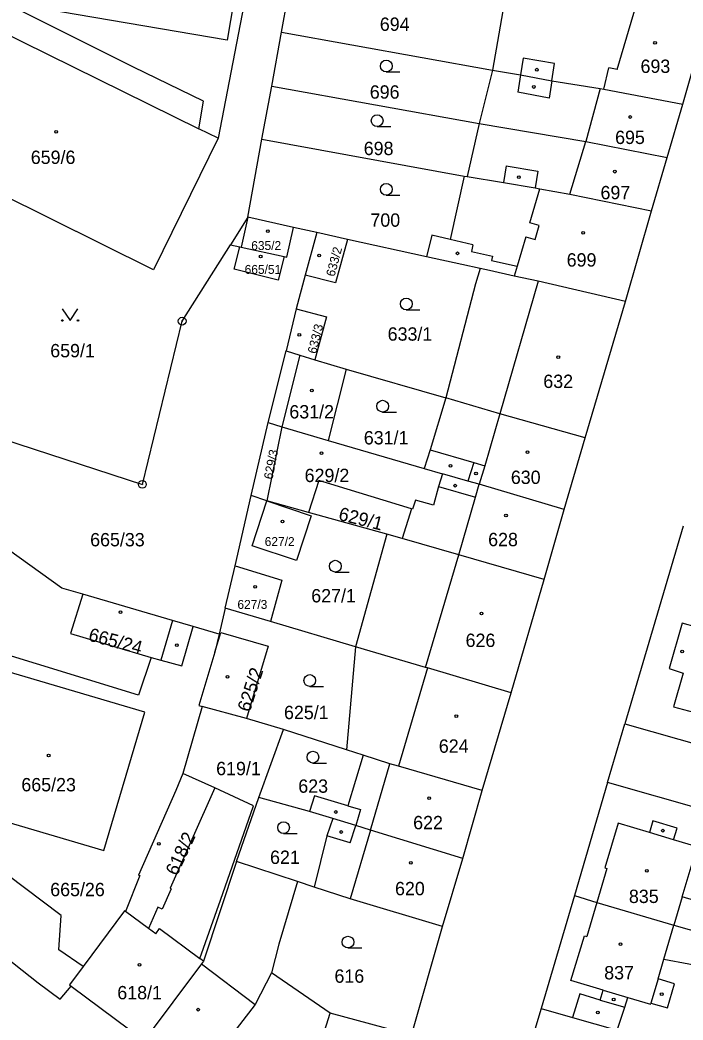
# Model space of a CAD drawing. Extents: x -733394 to -722299, y -1082822 to -1075049.
# Drawn here: x -728092.9 to -728008.4, y -1079541.3 to -1079413.8 of the extents above; entities that cross this region are included whole.
import ezdxf

# ---------------------------------------------------------------- set-up
doc = ezdxf.new("R2010")
doc.units = 0
for name, color, linetype in [('Hranice parcel', 7, 'Continuous'), ('Parcelní čísla', 7, 'Continuous'), ('Vnitřní kresba', 7, 'Continuous'), ('Značky bodu BP', 7, 'Continuous'), ('Značky budov', 7, 'Continuous'), ('Značky kultur', 7, 'Continuous')]:
    doc.layers.add(name, color=color, linetype=linetype)

msp = doc.modelspace()

# ---------------------------------------------------------------- linework, layer by layer
at = {"layer": 'Hranice parcel'}
for p, q in [((-728059.54, -1079415.39), (-728057.23, -1079402.73)), ((-728030.41, -1079407.25), (-728032.64, -1079420.22)), ((-728008.41, -1079424.56), (-728005.12, -1079413.02)), ((-728060.8, -1079422.26), (-728059.54, -1079415.39)), ((-728059.54, -1079415.39), (-728032.64, -1079420.22)), ((-728032.64, -1079420.22), (-728034.34, -1079427.03)), ((-728062.04, -1079429.05), (-728060.8, -1079422.26)), ((-728060.8, -1079422.26), (-728034.34, -1079427.03)), ((-728010.4, -1079431.36), (-728008.41, -1079424.56)), ((-728034.34, -1079427.03), (-728035.87, -1079433.79)), ((-728063.85, -1079438.98), (-728062.04, -1079429.05)), ((-728062.04, -1079429.05), (-728036.25, -1079433.73)), ((-728012.39, -1079438.16), (-728010.4, -1079431.36)), ((-728036.25, -1079433.73), (-728035.87, -1079433.79)), ((-728063.85, -1079438.98), (-728066.07, -1079442.48)), ((-728058.04, -1079440.27), (-728063.85, -1079438.98)), ((-728015.72, -1079449.72), (-728012.39, -1079438.16)), ((-728055.06, -1079440.93), (-728058.04, -1079440.27)), ((-728055.06, -1079440.93), (-728056.54, -1079446.35)), ((-728051.14, -1079441.83), (-728055.06, -1079440.93)), ((-728066.07, -1079442.48), (-728064.86, -1079442.75)), ((-728041.06, -1079444.01), (-728051.14, -1079441.83)), ((-728056.54, -1079446.35), (-728057.68, -1079450.65)), ((-728057.68, -1079450.65), (-728058.96, -1079456)), ((-728020.83, -1079467.1), (-728015.72, -1079449.72)), ((-728061.25, -1079465.15), (-728058.96, -1079456)), ((-728055.32, -1079457.16), (-728051.3, -1079458.34)), ((-728051.3, -1079458.34), (-728053.62, -1079467.41)), ((-728051.3, -1079458.34), (-728038.6, -1079462.01)), ((-728063.42, -1079474.44), (-728061.25, -1079465.15)), ((-728059.51, -1079465.69), (-728061.43, -1079475.11)), ((-728061.25, -1079465.15), (-728059.51, -1079465.69)), ((-728059.51, -1079465.69), (-728053.62, -1079467.41)), ((-728023.51, -1079476.21), (-728020.83, -1079467.1)), ((-728053.62, -1079467.41), (-728041.36, -1079471.01)), ((-728041.36, -1079471.01), (-728039.01, -1079471.68)), ((-728065.46, -1079483.42), (-728063.42, -1079474.44)), ((-728061.43, -1079475.11), (-728063.42, -1079474.44)), ((-728056.11, -1079476.59), (-728061.43, -1079475.11)), ((-728042.99, -1079476.15), (-728044.19, -1079479.92)), ((-728026.09, -1079485.15), (-728023.51, -1079476.21)), ((-728046.11, -1079479.38), (-728056.11, -1079476.59)), ((-728008.34, -1079478.34), (-728015.77, -1079503.54)), ((-728046.11, -1079479.38), (-728050.14, -1079493.71)), ((-728044.19, -1079479.92), (-728046.11, -1079479.38)), ((-728066.72, -1079488.81), (-728065.46, -1079483.42)), ((-728030.29, -1079499.59), (-728026.09, -1079485.15)), ((-728066.72, -1079488.81), (-728067.5, -1079492.12)), ((-728060.97, -1079490.51), (-728066.72, -1079488.81)), ((-728067.5, -1079492.12), (-728070.81, -1079491.15)), ((-728050.14, -1079493.71), (-728060.97, -1079490.51)), ((-728067.5, -1079492.12), (-728068.03, -1079494.42)), ((-728050.14, -1079493.71), (-728051.28, -1079506.84)), ((-728033.96, -1079512.04), (-728030.29, -1079499.59)), ((-728069.65, -1079501.33), (-728072.14, -1079509.87)), ((-728064.02, -1079502.87), (-728069.65, -1079501.33)), ((-728059.3, -1079504.24), (-728064.02, -1079502.87)), ((-728062.43, -1079512.92), (-728059.3, -1079504.24)), ((-728051.28, -1079506.84), (-728059.3, -1079504.24)), ((-728017.99, -1079511.01), (-728015.77, -1079503.54)), ((-728015.77, -1079503.54), (-728000.58, -1079507.88)), ((-728049.15, -1079507.53), (-728051.28, -1079506.84)), ((-728068.03, -1079511.68), (-728072.14, -1079509.87)), ((-728017.99, -1079511.01), (-728022.19, -1079525.42)), ((-727991.5, -1079518.54), (-728017.99, -1079511.01)), ((-728065.27, -1079521.06), (-728062.43, -1079512.92)), ((-728056, -1079514.69), (-728062.43, -1079512.92)), ((-728036.43, -1079520.68), (-728033.96, -1079512.04)), ((-728053.01, -1079515.6), (-728056, -1079514.69)), ((-728039.05, -1079529.35), (-728036.43, -1079520.68)), ((-728065.27, -1079521.06), (-728069.51, -1079533.79)), ((-728057.5, -1079523.64), (-728065.27, -1079521.06)), ((-728055.38, -1079524.34), (-728057.5, -1079523.64)), ((-728022.19, -1079525.42), (-728026.47, -1079539.81)), ((-728022.19, -1079525.42), (-728019.36, -1079526.31)), ((-728042.99, -1079543.21), (-728039.05, -1079529.35)), ((-728086.35, -1079536.96), (-728077.06, -1079543.87)), ((-728026.47, -1079539.81), (-728034.91, -1079568.34))]:
    msp.add_line(p, q, dxfattribs=at)
for points in [[(-728060.74, -1079382.5), (-728066.46, -1079416.4), (-728091.97, -1079412.09), (-728093.78, -1079411.16), (-728093.49, -1079409.47), (-728103.32, -1079404.57), (-728098.46, -1079375.94)], [(-728060.74, -1079382.5), (-728060.36, -1079382.57), (-728058.73, -1079382.86), (-728067.64, -1079428.92)], [(-728067.64, -1079428.92), (-728070.07, -1079427.71), (-728069.49, -1079424.19), (-728078.41, -1079419.84), (-728099.94, -1079409.08)], [(-728032.64, -1079420.22), (-728029.09, -1079420.84), (-728025.08, -1079421.58), (-728018.94, -1079422.59), (-728018.47, -1079422.66), (-728008.41, -1079424.56)], [(-728229.13, -1079423.73), (-728221.79, -1079430.48), (-728203.32, -1079447.23), (-728193.67, -1079457.97), (-728191.35, -1079459.69), (-728177.72, -1079466.23), (-728162.47, -1079478), (-728152.17, -1079489.27), (-728122.96, -1079511.29), (-728116.15, -1079516.34), (-728090.56, -1079536.55), (-728087.78, -1079538.63), (-728086.35, -1079536.96)], [(-728034.34, -1079427.03), (-728020.76, -1079429.35), (-728010.4, -1079431.36)], [(-728067.64, -1079428.92), (-728075.85, -1079445.67), (-728095.56, -1079435.91), (-728096.43, -1079437.2)], [(-728036.25, -1079433.73), (-728038.06, -1079441.82), (-728040.4, -1079441.28), (-728041.06, -1079444.01)], [(-728035.87, -1079433.79), (-728031.27, -1079434.57), (-728027.23, -1079435.25), (-728026.64, -1079435.35), (-728022.79, -1079436.04), (-728012.39, -1079438.16)], [(-728059.22, -1079444), (-728058.88, -1079444.08), (-728058.04, -1079440.27)], [(-728119.41, -1079456.75), (-728118.55, -1079458.84), (-728106.81, -1079463.37), (-728095.13, -1079467.2), (-728077.29, -1079473.02), (-728072.22, -1079452.22), (-728066.07, -1079442.48)], [(-728059.22, -1079444), (-728059.97, -1079447.01), (-728065.58, -1079445.59), (-728064.86, -1079442.75)], [(-728064.86, -1079442.75), (-728064.69, -1079442.79), (-728059.22, -1079444)], [(-728051.14, -1079441.83), (-728052.66, -1079447.36), (-728056.54, -1079446.35)], [(-728034.23, -1079445.5), (-728036.56, -1079444.99), (-728041.06, -1079444.01)], [(-728034.23, -1079445.5), (-728034.82, -1079447.48), (-728038.6, -1079462.01)], [(-728015.72, -1079449.72), (-728026.85, -1079447.11), (-728029.9, -1079446.5), (-728033.02, -1079445.77), (-728034.23, -1079445.5)], [(-728057.68, -1079450.65), (-728053.81, -1079451.67), (-728055.32, -1079457.16)], [(-728058.96, -1079456), (-728057.22, -1079456.57), (-728055.32, -1079457.16)], [(-728038.6, -1079462.01), (-728040.6, -1079468.64), (-728041.36, -1079471.01)], [(-728020.83, -1079467.1), (-728031.71, -1079464.05), (-728038.6, -1079462.01)], [(-728084.89, -1079487.02), (-728087.54, -1079486.24), (-728118.29, -1079464.2)], [(-728039.01, -1079471.68), (-728039.53, -1079473.31), (-728040.18, -1079475.67), (-728042.49, -1079475.05), (-728042.85, -1079476.2), (-728042.99, -1079476.15)], [(-728023.51, -1079476.21), (-728034.34, -1079473.01), (-728035.79, -1079472.6), (-728039.01, -1079471.68)], [(-728042.99, -1079476.15), (-728054.8, -1079472.53), (-728056.11, -1079476.59)], [(-728061.43, -1079475.11), (-728055.76, -1079477.01), (-728057.66, -1079482.72), (-728063.31, -1079480.86), (-728061.43, -1079475.11)], [(-727997.25, -1079477.64), (-728001.22, -1079492.64), (-728006.62, -1079491.08), (-728006.66, -1079491.22), (-728008.49, -1079490.7), (-728010.15, -1079496.5), (-728008.34, -1079497.06), (-728009.57, -1079501.35), (-728003.85, -1079502.92), (-728003.77, -1079502.6), (-727999.4, -1079503.85)], [(-728026.09, -1079485.15), (-728036.95, -1079481.99), (-728044.19, -1079479.92)], [(-728065.46, -1079483.42), (-728059.51, -1079485.22), (-728060.97, -1079490.51)], [(-728084.89, -1079487.02), (-728086.43, -1079492.04), (-728076.18, -1079495.07)], [(-728070.81, -1079491.15), (-728073.44, -1079490.37), (-728084.89, -1079487.02)], [(-728076.18, -1079495.07), (-728074.92, -1079495.42), (-728072.27, -1079496.14), (-728070.81, -1079491.15)], [(-728076.18, -1079495.07), (-728077.78, -1079499.9), (-728103.82, -1079491.9), (-728105.01, -1079492.26), (-728105.77, -1079493.09), (-728108.15, -1079500.84), (-728107.91, -1079502.04), (-728107.05, -1079502.93), (-728100.17, -1079504.72)], [(-728068.03, -1079494.42), (-728067.27, -1079491.89), (-728061.25, -1079493.65), (-728064.02, -1079502.87)], [(-728030.29, -1079499.59), (-728040.96, -1079496.42), (-728041.18, -1079496.36), (-728050.14, -1079493.71)], [(-728068.03, -1079494.42), (-728070.08, -1079501.21), (-728069.65, -1079501.33)], [(-728101.06, -1079507.54), (-728098.27, -1079508.37), (-728100.07, -1079514.4), (-728082.21, -1079519.68), (-728076.98, -1079502.03), (-728094.8, -1079496.78), (-728097.41, -1079505.49), (-728100.17, -1079504.72)], [(-728049.15, -1079507.53), (-728051.09, -1079513.98), (-728055.34, -1079512.72), (-728056, -1079514.69)], [(-728033.96, -1079512.04), (-728044.63, -1079508.95), (-728045.75, -1079508.63), (-728049.15, -1079507.53)], [(-728072.14, -1079509.87), (-728073.01, -1079512.04), (-728077.78, -1079522.8), (-728077.62, -1079522.86), (-728079.43, -1079527.43)], [(-728068.03, -1079511.68), (-728073.74, -1079524.46), (-728073.61, -1079524.56), (-728074.75, -1079527.14), (-728075.3, -1079526.9), (-728076.51, -1079529.6), (-728079.43, -1079527.43)], [(-728069.51, -1079533.79), (-728069.95, -1079533.46), (-728067.33, -1079525.99), (-728063.11, -1079513.97), (-728068.03, -1079511.68)], [(-728084.82, -1079534.44), (-728087.92, -1079532.35), (-728087.63, -1079527.96), (-728108.12, -1079512.53)], [(-728053.01, -1079515.6), (-728053.76, -1079517.82), (-728055.38, -1079524.34)], [(-728036.43, -1079520.68), (-728048.2, -1079517.07), (-728050.09, -1079516.49), (-728053.01, -1079515.6)], [(-727997.07, -1079532.74), (-727996.18, -1079529.22), (-728008.48, -1079525.6), (-728006.59, -1079519.2), (-728009.58, -1079518.31), (-728009.14, -1079516.82), (-728012.21, -1079515.9), (-728012.65, -1079517.39), (-728016.63, -1079516.21), (-728018.35, -1079521.9), (-728018.09, -1079521.98), (-728019.36, -1079526.31)], [(-728057.5, -1079523.64), (-728059.88, -1079531.62), (-728060.81, -1079535.26)], [(-728039.05, -1079529.35), (-728050.82, -1079525.84), (-728055.38, -1079524.34)], [(-728019.36, -1079526.31), (-728009.54, -1079529.21), (-728005.65, -1079530.31), (-728000.36, -1079531.84), (-727997.07, -1079532.74)], [(-728079.43, -1079527.43), (-728079.56, -1079527.38), (-728084.82, -1079534.44)], [(-728016.76, -1079542.57), (-728015.81, -1079539.66), (-728015.4, -1079538.4), (-728012.5, -1079539.26), (-728012.46, -1079539.13), (-728010.37, -1079539.74), (-728009.46, -1079536.65), (-728011.55, -1079536.03), (-728010.81, -1079533.53), (-728001.25, -1079535.29), (-727995.6, -1079536.93), (-727994.39, -1079533.47)], [(-728084.82, -1079534.44), (-728086.59, -1079536.81), (-728086.35, -1079536.96)], [(-728069.51, -1079533.79), (-728069.74, -1079534.1), (-728077.06, -1079543.87)], [(-728060.81, -1079535.26), (-728062.91, -1079539.29), (-728064.9, -1079541.91), (-728070.28, -1079549.02)], [(-728042.99, -1079543.21), (-728053.33, -1079540.39), (-728060.81, -1079535.26)], [(-728026.47, -1079539.81), (-728022.47, -1079540.95), (-728016.76, -1079542.57)]]:
    msp.add_lwpolyline(points, dxfattribs=at)
at = {"layer": 'Vnitřní kresba'}
for p, q in [((-728016.75, -1079420.14), (-728014.08, -1079411.08)), ((-728101.5, -1079412.26), (-728070.07, -1079427.71)), ((-728028.75, -1079418.69), (-728029.09, -1079420.84)), ((-728024.74, -1079419.38), (-728028.75, -1079418.69)), ((-728025.08, -1079421.58), (-728024.74, -1079419.38)), ((-728018.47, -1079422.66), (-728017.83, -1079419.93)), ((-728016.75, -1079420.14), (-728017.83, -1079419.93)), ((-728029.09, -1079420.84), (-728029.43, -1079423.04)), ((-728025.08, -1079421.58), (-728025.42, -1079423.8)), ((-728018.94, -1079422.59), (-728020.76, -1079429.35)), ((-728025.42, -1079423.8), (-728029.43, -1079423.04)), ((-728022.79, -1079436.04), (-728020.76, -1079429.35)), ((-728030.93, -1079432.44), (-728031.27, -1079434.57)), ((-728030.93, -1079432.44), (-728026.9, -1079433.1)), ((-728026.9, -1079433.1), (-728027.23, -1079435.25)), ((-728027.91, -1079439.7), (-728026.64, -1079435.35)), ((-728063.85, -1079438.98), (-728064.69, -1079442.79)), ((-728026.7, -1079440.05), (-728027.91, -1079439.7)), ((-728027.23, -1079441.82), (-728026.7, -1079440.05)), ((-728028.42, -1079441.47), (-728029.51, -1079445.23)), ((-728028.42, -1079441.47), (-728027.23, -1079441.82)), ((-728035.15, -1079442.49), (-728038.06, -1079441.82)), ((-728035.15, -1079442.49), (-728035.35, -1079443.33)), ((-728035.35, -1079443.33), (-728032.65, -1079443.95)), ((-728032.65, -1079443.95), (-728032.78, -1079444.5)), ((-728032.78, -1079444.5), (-728029.51, -1079445.23)), ((-728029.51, -1079445.23), (-728029.9, -1079446.5)), ((-728026.85, -1079447.11), (-728031.71, -1079464.05)), ((-728057.22, -1079456.57), (-728059.51, -1079465.69)), ((-728031.71, -1079464.05), (-728033.65, -1079470.65)), ((-728040.6, -1079468.64), (-728035.02, -1079470.25)), ((-728035.02, -1079470.25), (-728035.79, -1079472.6)), ((-728035.02, -1079470.25), (-728033.65, -1079470.65)), ((-728033.65, -1079470.65), (-728034.34, -1079473.01)), ((-728039.53, -1079473.31), (-728034.82, -1079474.67)), ((-728034.82, -1079474.67), (-728034.34, -1079473.01)), ((-728036.95, -1079481.99), (-728034.82, -1079474.67)), ((-728041.18, -1079496.36), (-728036.95, -1079481.99)), ((-728073.44, -1079490.37), (-728074.92, -1079495.42)), ((-728040.96, -1079496.42), (-728044.63, -1079508.95)), ((-728048.2, -1079517.07), (-728045.75, -1079508.63)), ((-728051.09, -1079513.98), (-728049.48, -1079514.46)), ((-728049.48, -1079514.46), (-728050.09, -1079516.49)), ((-728050.81, -1079518.68), (-728050.09, -1079516.49)), ((-728050.81, -1079518.68), (-728053.76, -1079517.82)), ((-728048.2, -1079517.07), (-728050.82, -1079525.84)), ((-728009.58, -1079518.31), (-728012.65, -1079517.39)), ((-728008.48, -1079525.6), (-728009.54, -1079529.21)), ((-728019.36, -1079526.31), (-728020.63, -1079530.62)), ((-728075.58, -1079530.28), (-728076.51, -1079529.6)), ((-728075.58, -1079530.28), (-728075.09, -1079529.6)), ((-728075.09, -1079529.6), (-728069.95, -1079533.46)), ((-728010.81, -1079533.53), (-728009.54, -1079529.21)), ((-728022.68, -1079536.24), (-728020.93, -1079530.54)), ((-728020.93, -1079530.54), (-728020.63, -1079530.62)), ((-728069.74, -1079534.1), (-728062.91, -1079539.29)), ((-728011.55, -1079536.03), (-728012.46, -1079539.13)), ((-728018.56, -1079537.46), (-728022.68, -1079536.24)), ((-728021.54, -1079537.94), (-728022.47, -1079540.95)), ((-728018.92, -1079538.73), (-728021.54, -1079537.94)), ((-728018.92, -1079538.73), (-728018.56, -1079537.46)), ((-728018.56, -1079537.46), (-728015.4, -1079538.4)), ((-728018.92, -1079538.73), (-728015.81, -1079539.66)), ((-728055.67, -1079547.63), (-728053.33, -1079540.39))]:
    msp.add_line(p, q, dxfattribs=at)
at = {"layer": 'Značky bodu BP'}
for centre, radius in [((-728072.22, -1079452.22), 0.5), ((-728072.22, -1079452.22), 0.0303), ((-728077.29, -1079473.02), 0.5), ((-728077.29, -1079473.02), 0.0303)]:
    msp.add_circle(centre, radius, dxfattribs=at)
at = {"layer": 'Značky budov'}
for centre in [(-728011.94, -1079416.77), (-728027.01, -1079420.18), (-728027.4, -1079422.38), (-728015.11, -1079426.21), (-728088.28, -1079428.1), (-728029.29, -1079433.89), (-728017.08, -1079433.17), (-728061.3, -1079440.76), (-728021.1, -1079440.96), (-728062.21, -1079443.98), (-728054.75, -1079443.87), (-728037.12, -1079443.58), (-728057.28, -1079453.97), (-728024.27, -1079456.81), (-728055.7, -1079461.07), (-728054.46, -1079469.04), (-728028.21, -1079468.91), (-728038.01, -1079470.67), (-728034.76, -1079471.65), (-728037.42, -1079473.19), (-728030.94, -1079476.99), (-728059.43, -1079477.75), (-728062.91, -1079486.09), (-728080.08, -1079489.32), (-728034.07, -1079489.49), (-728072.88, -1079493.5), (-728008.49, -1079494.31), (-728066.42, -1079497.54), (-728037.27, -1079502.56), (-728089.23, -1079507.58), (-728040.73, -1079513), (-728052.61, -1079514.77), (-728010.94, -1079517.15), (-728051.94, -1079517.32), (-728075.19, -1079518.84), (-728043.06, -1079521.25), (-728012.99, -1079522.26), (-728016.34, -1079531.6), (-728077.66, -1079534.24), (-728017.21, -1079538.65), (-728011.09, -1079538), (-728070.16, -1079539.96), (-728019.23, -1079540.32)]:
    msp.add_circle(centre, 0.175, dxfattribs=at)
at = {"layer": 'Značky kultur'}
for p, q in [((-728046.2, -1079420.47), (-728044.45, -1079420.47)), ((-728047.36, -1079427.43), (-728045.61, -1079427.43)), ((-728046.2, -1079436.17), (-728044.45, -1079436.17)), ((-728043.65, -1079450.78), (-728041.9, -1079450.78)), ((-728046.66, -1079463.81), (-728044.91, -1079463.81)), ((-728052.69, -1079484.2), (-728050.94, -1079484.2)), ((-728055.95, -1079498.77), (-728054.2, -1079498.77)), ((-728055.55, -1079508.53), (-728053.8, -1079508.53)), ((-728059.29, -1079517.51), (-728057.54, -1079517.51)), ((-728051.08, -1079532.1), (-728049.33, -1079532.1))]:
    msp.add_line(p, q, dxfattribs=at)
msp.add_lwpolyline([(-728087.5, -1079450.64), (-728086.5, -1079452.14), (-728085.5, -1079450.64)], dxfattribs=at)
for centre, radius in [((-728046.2, -1079419.72), 0.75), ((-728047.36, -1079426.68), 0.75), ((-728046.2, -1079435.42), 0.75), ((-728043.65, -1079450.03), 0.75), ((-728087.5, -1079452.14), 0.1), ((-728085.5, -1079452.14), 0.1), ((-728046.66, -1079463.06), 0.75), ((-728052.69, -1079483.45), 0.75), ((-728055.95, -1079498.02), 0.75), ((-728055.55, -1079507.78), 0.75), ((-728059.29, -1079516.76), 0.75), ((-728051.08, -1079531.35), 0.75)]:
    msp.add_circle(centre, radius, dxfattribs=at)

# ---------------------------------------------------------------- texts
at = {"layer": 'Parcelní čísla'}
for s, height, p in [('694', 1.7, (-728047.02, -1079415.23)), ('693', 1.7, (-728013.79, -1079420.59)), ('696', 1.7, (-728048.3, -1079423.87)), ('695', 1.7, (-728017.03, -1079429.65)), ('698', 1.7, (-728049.07, -1079431.06)), ('659/6', 1.7, (-728091.51, -1079432.19)), ('697', 1.7, (-728018.89, -1079436.69)), ('700', 1.7, (-728048.22, -1079440.19)), ('635/2', 1.139, (-728063.41, -1079443.16)), ('699', 1.7, (-728023.2, -1079445.27)), ('665/51', 1.139, (-728064.25, -1079446.2)), ('633/1', 1.7, (-728046.02, -1079454.71)), ('659/1', 1.7, (-728089.03, -1079456.83)), ('632', 1.7, (-728026.18, -1079460.74)), ('631/2', 1.7, (-728058.55, -1079464.62)), ('631/1', 1.7, (-728049.06, -1079467.93)), ('629/2', 1.7, (-728056.6, -1079472.73)), ('630', 1.7, (-728030.32, -1079472.97)), ('665/33', 1.7, (-728083.94, -1079480.92)), ('627/2', 1.139, (-728061.69, -1079480.88)), ('628', 1.7, (-728033.21, -1079480.9)), ('627/1', 1.7, (-728055.76, -1079488.06)), ('627/3', 1.139, (-728065.17, -1079488.89)), ('626', 1.7, (-728036.09, -1079493.74)), ('625/1', 1.7, (-728059.23, -1079502.94)), ('624', 1.7, (-728039.5, -1079507.22)), ('619/1', 1.7, (-728067.88, -1079510.08)), ('665/23', 1.7, (-728092.71, -1079512.14)), ('623', 1.7, (-728057.41, -1079512.32)), ('622', 1.7, (-728042.77, -1079516.97)), ('621', 1.7, (-728061.01, -1079521.39)), ('665/26', 1.7, (-728089.03, -1079525.5)), ('620', 1.7, (-728045.08, -1079525.38)), ('835', 1.7, (-728015.27, -1079526.37)), ('616', 1.7, (-728052.8, -1079536.53)), ('837', 1.7, (-728018.42, -1079536.1)), ('618/1', 1.7, (-728080.48, -1079538.64))]:
    msp.add_text(s, height=height, dxfattribs=at).set_placement(p)
for s, height, rotation, p in [('633/2', 1.139, 75, (-728052.8, -1079446.62)), ('633/3', 1.139, 76, (-728055.14, -1079456.45)), ('629/3', 1.139, 79, (-728060.7, -1079472.45)), ('629/1', 1.7, 346, (-728052.39, -1079477.53)), ('665/24', 1.7, 345, (-728084.27, -1079492.91)), ('625/2', 1.7, 72, (-728063.6, -1079502.13)), ('618/2', 1.7, 65, (-728072.87, -1079523))]:
    msp.add_text(s, height=height, rotation=rotation, dxfattribs=at).set_placement(p)

doc.saveas('drawing.dxf')
